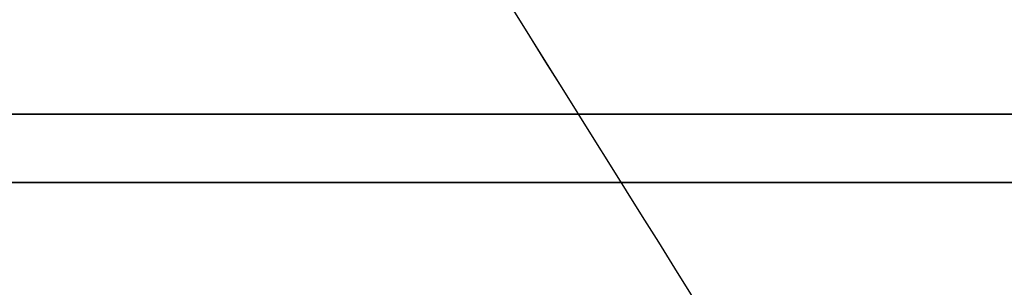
# Model space of a CAD drawing. Header units: centimetres. Extents: x -3.6 to 3.6, y -2.3 to 5.7.
# Tile 461 of 656: x -0.6045 to -0.5506, y -1.0408 to -1.0261. Entities that reach past the tile are written whole.
import ezdxf

# ---------------------------------------------------------------- set-up
doc = ezdxf.new("R2010")
doc.units = ezdxf.units.CM
doc.layers.add('Default', color=7, linetype='Continuous', true_color=0x000000)

# ---------------------------------------------------------------- blocks, each defined once
blk = doc.blocks.new('1239X20')
at = {"layer": 'Default'}
for points in [[(-6.98209, 11.63085, -12.13468), (-6.5899, 11.03232, -12.24014), (-5.82124, 9.83014, -12.4822), (-4.71, 8.01986, -12.94249), (-3.99533, 6.81769, -13.31485), (-3.64343, 6.21915, -13.5176)], [(-6.98209, 11.63085, 12.13468), (-6.58989, 11.03231, 12.24015), (-5.82123, 9.83012, 12.4822), (-4.70999, 8.01984, 12.94249), (-3.99533, 6.81768, 13.31485), (-3.64343, 6.21915, 13.5176)]]:
    blk.add_open_spline(points, degree=3, dxfattribs=at)
blk = doc.blocks.new('1838121314')
at = {"layer": 'Default', "extrusion": (0, 1, 0)}
for centre, radius, start, end in [((0, 0, 12.0875), 6.975, 267.178989, 87.178989), ((0, 0, 12.05), 11.225, 266.985339, 86.985339)]:
    blk.add_arc(centre, radius, start, end, dxfattribs=at)
blk = doc.blocks.new('R1784XM_ASM22')
at = {"layer": 'Default'}
for name, p in [('1239X20', (0, 0)), ('1838121314', (0, -2.4))]:
    blk.add_blockref(name, p, dxfattribs=at)
blk = doc.blocks.new('F3710XM_ASM')
at = {"layer": 'Default'}
blk.add_blockref('R1784XM_ASM22', (0, -20), dxfattribs=at)

msp = doc.modelspace()

# ---------------------------------------------------------------- block references
at = {"layer": 'Default', "xscale": 0.1, "yscale": 0.1, "zscale": 0.1}
msp.add_blockref('F3710XM_ASM', (0, 0), dxfattribs=at)

doc.saveas('drawing.dxf')
